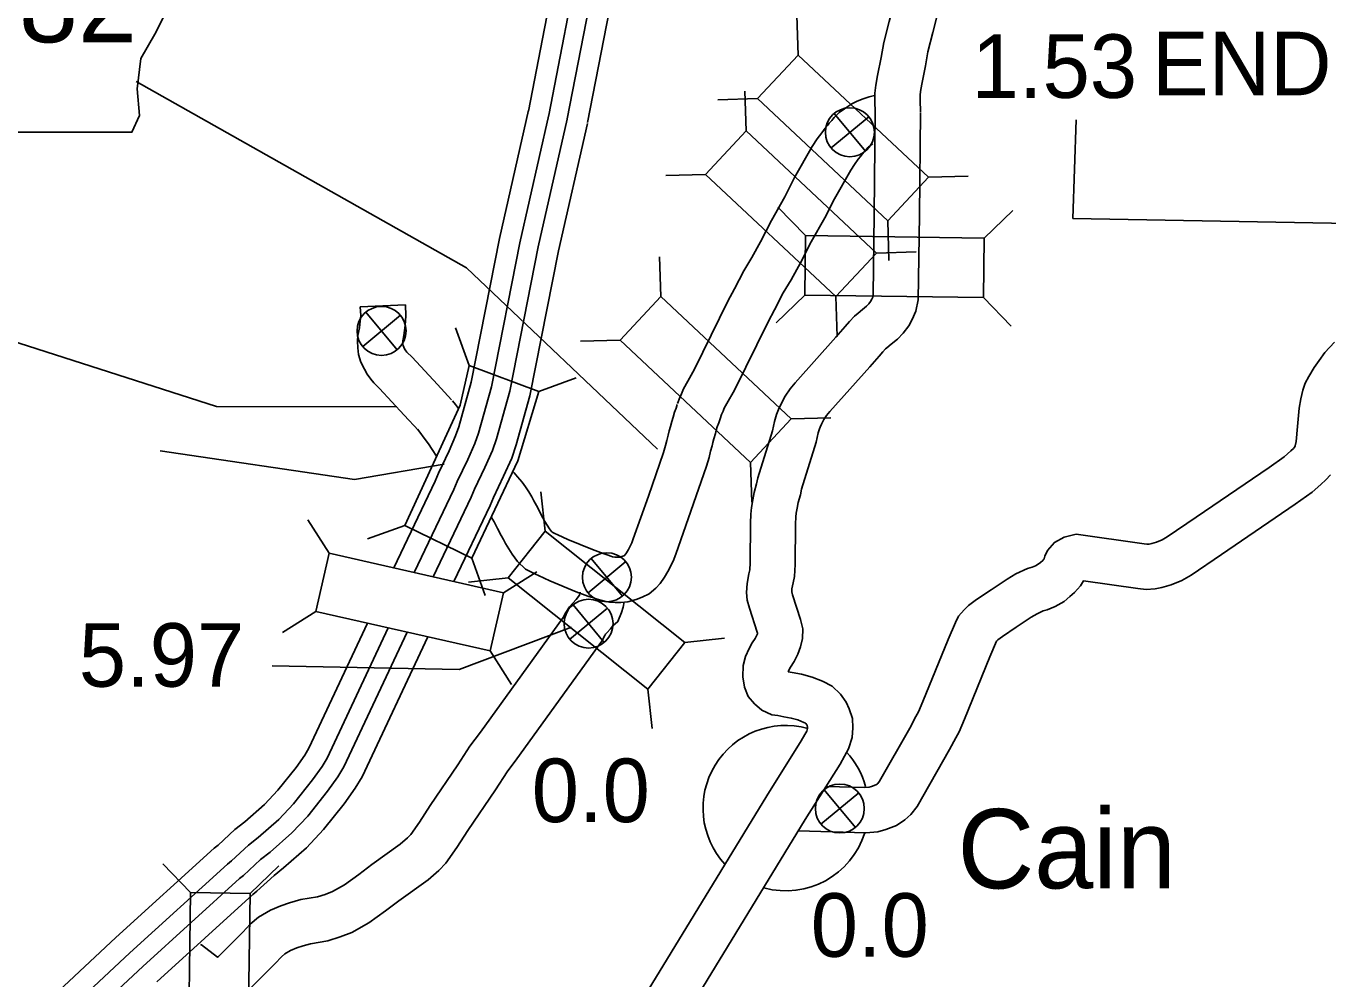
# Model space of a CAD drawing. Extents: x -939622 to -934245, y 1383184 to 1385301.
# Drawn here: x -936348.95 to -936322.99, y 1384698.69 to 1384717.7 of the extents above; entities that cross this region are included whole.
import ezdxf

# ---------------------------------------------------------------- set-up
doc = ezdxf.new("R2010")
doc.units = 0
for name, color, linetype in [('Level 10', 7, 'Continuous'), ('Level 11', 7, 'Continuous'), ('Level 15', 7, 'Continuous'), ('Level 19', 7, 'Continuous'), ('Level 20', 7, 'Continuous'), ('Level 21', 7, 'Continuous'), ('Level 24', 7, 'Continuous'), ('Level 25', 7, 'Continuous'), ('Level 26', 7, 'Continuous'), ('Level 8', 7, 'Continuous')]:
    doc.layers.add(name, color=color, linetype=linetype)

msp = doc.modelspace()

# ---------------------------------------------------------------- linework, layer by layer
at = {"layer": 'Level 10'}
msp.add_line((-936342.285, 1384712.093), (-936341.386, 1384712.134), dxfattribs=at)
for points in [[(-936335.957, 1384710.168), (-936335.914, 1384710.285), (-936335.879, 1384710.36), (-936335.842, 1384710.459), (-936335.756, 1384710.608), (-936335.621, 1384710.85), (-936334.954, 1384712.204), (-936334.822, 1384712.454), (-936334.636, 1384712.811), (-936334.474, 1384713.08), (-936334.303, 1384713.393), (-936334.085, 1384713.818), (-936333.818, 1384714.291), (-936333.624, 1384714.674), (-936333.272, 1384715.293), (-936333.171, 1384715.443), (-936333.084, 1384715.564), (-936333.016, 1384715.659), (-936332.963, 1384715.719), (-936332.932, 1384715.758), (-936332.884, 1384715.813), (-936332.861, 1384715.837), (-936332.833, 1384715.868), (-936332.806, 1384715.898), (-936332.735, 1384715.972), (-936332.632, 1384716.044), (-936332.586, 1384716.078), (-936332.486, 1384716.142), (-936332.378, 1384716.197), (-936332.259, 1384716.241), (-936332.139, 1384716.28), (-936332.029, 1384716.308)], [(-936335.111, 1384709.858), (-936335.08, 1384709.943), (-936335.048, 1384710.013), (-936335.026, 1384710.072), (-936334.973, 1384710.165), (-936334.824, 1384710.432), (-936334.153, 1384711.794), (-936334.025, 1384712.035), (-936333.85, 1384712.371), (-936333.693, 1384712.632), (-936333.508, 1384712.972), (-936333.293, 1384713.391), (-936333.024, 1384713.867), (-936332.831, 1384714.247), (-936332.506, 1384714.82), (-936332.431, 1384714.931), (-936332.355, 1384715.037), (-936332.313, 1384715.095), (-936332.269, 1384715.145), (-936332.238, 1384715.184), (-936332.222, 1384715.203), (-936332.198, 1384715.227), (-936332.161, 1384715.27), (-936332.148, 1384715.284), (-936332.109, 1384715.311), (-936332.076, 1384715.336), (-936332.065, 1384715.343)], [(-936341.125, 1384709.63), (-936341.407, 1384709.935), (-936341.9, 1384710.466), (-936342.013, 1384710.58), (-936342.076, 1384710.652), (-936342.148, 1384710.748), (-936342.203, 1384710.849), (-936342.271, 1384710.989), (-936342.318, 1384711.141), (-936342.334, 1384711.274), (-936342.337, 1384711.406), (-936342.333, 1384711.524), (-936342.302, 1384711.676), (-936342.284, 1384711.81), (-936342.277, 1384711.919), (-936342.285, 1384712.093)], [(-936340.464, 1384710.242), (-936340.747, 1384710.547), (-936341.252, 1384711.091), (-936341.354, 1384711.193), (-936341.376, 1384711.219), (-936341.389, 1384711.235), (-936341.402, 1384711.259), (-936341.431, 1384711.321), (-936341.434, 1384711.33), (-936341.436, 1384711.34), (-936341.437, 1384711.401), (-936341.437, 1384711.417), (-936341.414, 1384711.525), (-936341.388, 1384711.723), (-936341.376, 1384711.913), (-936341.386, 1384712.134)], [(-936340.445, 1384710.219), (-936340.385, 1384710.146), (-936340.325, 1384710.066)], [(-936339.231, 1384708.796), (-936339.214, 1384708.78), (-936339.149, 1384708.704), (-936339.057, 1384708.595), (-936338.992, 1384708.504), (-936338.925, 1384708.404), (-936338.864, 1384708.305), (-936338.821, 1384708.224), (-936338.747, 1384708.084), (-936338.682, 1384707.956), (-936338.642, 1384707.885), (-936338.605, 1384707.815), (-936338.56, 1384707.741), (-936338.512, 1384707.667), (-936338.474, 1384707.614), (-936338.457, 1384707.598), (-936338.405, 1384707.574), (-936338.347, 1384707.546), (-936338.144, 1384707.451), (-936337.656, 1384707.252), (-936337.44, 1384707.172), (-936337.344, 1384707.139), (-936337.288, 1384707.12), (-936337.255, 1384707.11), (-936337.208, 1384707.099), (-936337.207, 1384707.099), (-936337.178, 1384707.097), (-936337.139, 1384707.098), (-936337.111, 1384707.1), (-936337.07, 1384707.112), (-936337.027, 1384707.129), (-936337.013, 1384707.135), (-936337.012, 1384707.137), (-936336.976, 1384707.189), (-936336.935, 1384707.254), (-936336.869, 1384707.384), (-936336.84, 1384707.464), (-936336.54, 1384708.318), (-936336.237, 1384709.191), (-936336.197, 1384709.327), (-936336.172, 1384709.426), (-936336.145, 1384709.536), (-936336.125, 1384709.618), (-936336.099, 1384709.707), (-936336.073, 1384709.804), (-936336.049, 1384709.891), (-936336.016, 1384709.995), (-936335.987, 1384710.073), (-936335.963, 1384710.147)], [(-936339.675, 1384707.904), (-936339.645, 1384707.856), (-936339.616, 1384707.803), (-936339.547, 1384707.67), (-936339.475, 1384707.53), (-936339.431, 1384707.452), (-936339.388, 1384707.371), (-936339.324, 1384707.264), (-936339.255, 1384707.157), (-936339.152, 1384707.015), (-936338.989, 1384706.864), (-936338.87, 1384706.798), (-936338.789, 1384706.76), (-936338.733, 1384706.733), (-936338.506, 1384706.626), (-936337.98, 1384706.412), (-936337.744, 1384706.325), (-936337.637, 1384706.288), (-936337.558, 1384706.261), (-936337.486, 1384706.24), (-936337.391, 1384706.218), (-936337.316, 1384706.204), (-936337.199, 1384706.197), (-936337.091, 1384706.199), (-936336.949, 1384706.211), (-936336.782, 1384706.258), (-936336.666, 1384706.304), (-936336.523, 1384706.372), (-936336.39, 1384706.483), (-936336.307, 1384706.573), (-936336.221, 1384706.699), (-936336.15, 1384706.813), (-936336.043, 1384707.023), (-936335.993, 1384707.16), (-936335.691, 1384708.021), (-936335.381, 1384708.914), (-936335.328, 1384709.089), (-936335.298, 1384709.213), (-936335.271, 1384709.322), (-936335.256, 1384709.385), (-936335.233, 1384709.462), (-936335.204, 1384709.567), (-936335.186, 1384709.636), (-936335.166, 1384709.699), (-936335.135, 1384709.781), (-936335.104, 1384709.879)], [(-936341.144, 1384709.653), (-936341.095, 1384709.593), (-936341.008, 1384709.477), (-936340.926, 1384709.36), (-936340.852, 1384709.251), (-936340.763, 1384709.112)]]:
    msp.add_lwpolyline(points, dxfattribs=at)
at = {"layer": 'Level 11'}
for points in [[(-936322.86, 1384711.389), (-936323.048, 1384711.181), (-936323.162, 1384711.026), (-936323.262, 1384710.882), (-936323.37, 1384710.702), (-936323.441, 1384710.569), (-936323.49, 1384710.434), (-936323.531, 1384710.261), (-936323.562, 1384710.072), (-936323.593, 1384709.71), (-936323.623, 1384709.41), (-936323.642, 1384709.318), (-936323.643, 1384709.316), (-936323.659, 1384709.292), (-936323.677, 1384709.271), (-936323.732, 1384709.219), (-936323.864, 1384709.105), (-936324.159, 1384708.892), (-936325.62, 1384707.898), (-936326.195, 1384707.503), (-936326.297, 1384707.444), (-936326.411, 1384707.398), (-936326.503, 1384707.371), (-936326.554, 1384707.362), (-936326.598, 1384707.358), (-936326.657, 1384707.366), (-936328.009, 1384707.561), (-936328.247, 1384707.501), (-936328.444, 1384707.396), (-936328.578, 1384707.231), (-936328.632, 1384707.121), (-936328.651, 1384707.068), (-936328.656, 1384707.06), (-936328.676, 1384707.036), (-936328.723, 1384706.996), (-936328.768, 1384706.958), (-936328.82, 1384706.93), (-936328.887, 1384706.901), (-936328.981, 1384706.874), (-936329.21, 1384706.769), (-936329.386, 1384706.663), (-936329.706, 1384706.45), (-936330, 1384706.254), (-936330.157, 1384706.136), (-936330.243, 1384706.053), (-936330.357, 1384705.924), (-936330.417, 1384705.795), (-936330.562, 1384705.46), (-936331.065, 1384704.22), (-936331.154, 1384704.016), (-936331.206, 1384703.923), (-936331.325, 1384703.69), (-936331.931, 1384702.629), (-936331.966, 1384702.584), (-936331.977, 1384702.574), (-936332.002, 1384702.558), (-936332.092, 1384702.525), (-936332.136, 1384702.512), (-936332.228, 1384702.504), (-936332.981, 1384702.523)], [(-936322.941, 1384708.746), (-936323.03, 1384708.645), (-936323.129, 1384708.551), (-936323.305, 1384708.399), (-936323.642, 1384708.156), (-936325.113, 1384707.155), (-936325.715, 1384706.741), (-936325.9, 1384706.635), (-936326.114, 1384706.546), (-936326.302, 1384706.492), (-936326.437, 1384706.469), (-936326.614, 1384706.453), (-936326.777, 1384706.474), (-936327.863, 1384706.631), (-936327.925, 1384706.529), (-936328.041, 1384706.395), (-936328.136, 1384706.314), (-936328.252, 1384706.213), (-936328.426, 1384706.119), (-936328.586, 1384706.05), (-936328.671, 1384706.027), (-936328.787, 1384705.973), (-936328.904, 1384705.902), (-936329.208, 1384705.701), (-936329.479, 1384705.52), (-936329.572, 1384705.45), (-936329.593, 1384705.429), (-936329.597, 1384705.425), (-936329.732, 1384705.112), (-936330.235, 1384703.871), (-936330.346, 1384703.617), (-936330.412, 1384703.499), (-936330.533, 1384703.261), (-936331.182, 1384702.127), (-936331.307, 1384701.965), (-936331.426, 1384701.86), (-936331.592, 1384701.749), (-936331.806, 1384701.671), (-936331.966, 1384701.623), (-936332.202, 1384701.603), (-936333.552, 1384701.638)], [(-936337.902, 1384706.402), (-936337.914, 1384706.339), (-936337.981, 1384706.256), (-936338.046, 1384706.184), (-936338.112, 1384706.108), (-936338.186, 1384705.997), (-936338.238, 1384705.896), (-936339.889, 1384703.612), (-936340.1, 1384703.327), (-936340.338, 1384702.957), (-936340.89, 1384702.145), (-936341.102, 1384701.815), (-936341.28, 1384701.569), (-936341.342, 1384701.503), (-936341.492, 1384701.374), (-936342.052, 1384700.968), (-936342.315, 1384700.769), (-936342.601, 1384700.564), (-936342.838, 1384700.428), (-936342.983, 1384700.374), (-936343.14, 1384700.323), (-936343.472, 1384700.27), (-936343.696, 1384700.207), (-936343.872, 1384700.145), (-936344.078, 1384700.058), (-936344.312, 1384699.921), (-936344.48, 1384699.776), (-936344.627, 1384699.619), (-936345.115, 1384699.136), (-936345.13, 1384699.123), (-936345.449, 1384699.364), (-936345.472, 1384699.371)], [(-936337.023, 1384706.208), (-936337.045, 1384706.101), (-936337.076, 1384705.999), (-936337.148, 1384705.814), (-936337.249, 1384705.73), (-936337.294, 1384705.673), (-936337.371, 1384705.588), (-936337.394, 1384705.562), (-936337.409, 1384705.54), (-936337.468, 1384705.424), (-936339.163, 1384703.08), (-936339.359, 1384702.815), (-936339.587, 1384702.461), (-936340.139, 1384701.649), (-936340.358, 1384701.308), (-936340.582, 1384700.998), (-936340.716, 1384700.853), (-936340.934, 1384700.666), (-936341.516, 1384700.245), (-936341.781, 1384700.044), (-936342.114, 1384699.805), (-936342.455, 1384699.611), (-936342.686, 1384699.524), (-936342.929, 1384699.445), (-936343.278, 1384699.39), (-936343.424, 1384699.348), (-936343.547, 1384699.305), (-936343.675, 1384699.251), (-936343.786, 1384699.186), (-936343.855, 1384699.126), (-936343.982, 1384698.992), (-936344.508, 1384698.47)]]:
    msp.add_lwpolyline(points, dxfattribs=at)
at = {"layer": 'Level 15'}
for points in [[(-936327.096, 1384728.766), (-936330.184, 1384721.982), (-936331.036, 1384720.088), (-936331.167, 1384719.741), (-936331.27, 1384719.448), (-936331.361, 1384719.156), (-936331.447, 1384718.839), (-936331.552, 1384718.477), (-936331.64, 1384718.174), (-936331.741, 1384717.786), (-936331.845, 1384717.369), (-936331.9, 1384717.066), (-936331.97, 1384716.711), (-936332.007, 1384716.514), (-936332.022, 1384716.359), (-936332.023, 1384716.207), (-936332.017, 1384715.962)], [(-936326.169, 1384728.634), (-936326.276, 1384728.396), (-936329.364, 1384721.611), (-936330.204, 1384719.744), (-936330.321, 1384719.433), (-936330.415, 1384719.166), (-936330.496, 1384718.904), (-936330.581, 1384718.595), (-936330.688, 1384718.227), (-936330.772, 1384717.935), (-936330.869, 1384717.564), (-936330.965, 1384717.18), (-936331.016, 1384716.9), (-936331.086, 1384716.539), (-936331.115, 1384716.387), (-936331.122, 1384716.314), (-936331.123, 1384716.214), (-936331.117, 1384715.985)], [(-936332.017, 1384715.977), (-936332.035, 1384713.935), (-936332.057, 1384712.335), (-936332.067, 1384712.288), (-936332.087, 1384712.245), (-936332.112, 1384712.198), (-936332.146, 1384712.153), (-936332.188, 1384712.109), (-936332.269, 1384712.041), (-936332.355, 1384711.971), (-936332.429, 1384711.909), (-936332.532, 1384711.8), (-936332.619, 1384711.701), (-936332.801, 1384711.488), (-936333.614, 1384710.581), (-936333.712, 1384710.456), (-936333.812, 1384710.311), (-936333.892, 1384710.158), (-936333.947, 1384710.044), (-936333.982, 1384709.946), (-936334.025, 1384709.808), (-936334.065, 1384709.621), (-936334.355, 1384708.686), (-936334.383, 1384708.56), (-936334.428, 1384708.393), (-936334.457, 1384708.244), (-936334.485, 1384708.089), (-936334.495, 1384707.958), (-936334.503, 1384707.781), (-936334.51, 1384706.988), (-936334.52, 1384706.846), (-936334.538, 1384706.768), (-936334.573, 1384706.577), (-936334.584, 1384706.397), (-936334.571, 1384706.242), (-936334.526, 1384706.085), (-936334.37, 1384705.603), (-936334.365, 1384705.581), (-936334.367, 1384705.573), (-936334.383, 1384705.528), (-936334.409, 1384705.476), (-936334.468, 1384705.39), (-936334.533, 1384705.281), (-936334.601, 1384705.118), (-936334.647, 1384704.94), (-936334.656, 1384704.713), (-936334.622, 1384704.509), (-936334.549, 1384704.32), (-936334.421, 1384704.174), (-936334.277, 1384704.045), (-936334.078, 1384703.958), (-936333.958, 1384703.939), (-936333.84, 1384703.917), (-936333.69, 1384703.889), (-936333.563, 1384703.854), (-936333.438, 1384703.803), (-936333.406, 1384703.787), (-936333.402, 1384703.783), (-936333.382, 1384703.756), (-936333.375, 1384703.74), (-936333.364, 1384703.708), (-936333.366, 1384703.681), (-936333.383, 1384703.628), (-936333.419, 1384703.561), (-936333.49, 1384703.434), (-936334.179, 1384702.339), (-936336.542, 1384698.461)], [(-936331.117, 1384715.97), (-936331.135, 1384713.925), (-936331.159, 1384712.236), (-936331.206, 1384712.006), (-936331.281, 1384711.844), (-936331.349, 1384711.716), (-936331.458, 1384711.569), (-936331.575, 1384711.448), (-936331.696, 1384711.347), (-936331.782, 1384711.277), (-936331.81, 1384711.254), (-936331.867, 1384711.194), (-936331.939, 1384711.111), (-936332.124, 1384710.895), (-936332.923, 1384710.004), (-936332.985, 1384709.924), (-936333.039, 1384709.846), (-936333.088, 1384709.752), (-936333.115, 1384709.696), (-936333.127, 1384709.662), (-936333.154, 1384709.578), (-936333.194, 1384709.392), (-936333.485, 1384708.455), (-936333.509, 1384708.347), (-936333.551, 1384708.189), (-936333.573, 1384708.079), (-936333.591, 1384707.976), (-936333.597, 1384707.902), (-936333.603, 1384707.756), (-936333.611, 1384706.952), (-936333.627, 1384706.715), (-936333.656, 1384706.589), (-936333.678, 1384706.467), (-936333.682, 1384706.407), (-936333.682, 1384706.406), (-936333.665, 1384706.348), (-936333.506, 1384705.854), (-936333.459, 1384705.673), (-936333.464, 1384705.478), (-936333.504, 1384705.309), (-936333.558, 1384705.167), (-936333.632, 1384705.019), (-936333.709, 1384704.906), (-936333.726, 1384704.876), (-936333.746, 1384704.829), (-936333.75, 1384704.815), (-936333.675, 1384704.801), (-936333.489, 1384704.767), (-936333.274, 1384704.708), (-936333.069, 1384704.624), (-936332.872, 1384704.528), (-936332.712, 1384704.365), (-936332.599, 1384704.208), (-936332.539, 1384704.075), (-936332.47, 1384703.879), (-936332.462, 1384703.693), (-936332.476, 1384703.504), (-936332.552, 1384703.274), (-936332.628, 1384703.13), (-936332.716, 1384702.974), (-936333.414, 1384701.865), (-936335.773, 1384697.994)]]:
    msp.add_lwpolyline(points, dxfattribs=at)
at = {"layer": 'Level 19'}
for points in [[(-936337.127, 1384722.741), (-936337.355, 1384722.422), (-936337.532, 1384722.127), (-936337.677, 1384721.829), (-936337.766, 1384721.605), (-936337.907, 1384721.171), (-936338.076, 1384720.489), (-936338.284, 1384719.336), (-936338.932, 1384715.997)], [(-936336.791, 1384722.502), (-936337.01, 1384722.196), (-936337.169, 1384721.93), (-936337.299, 1384721.662), (-936337.378, 1384721.465), (-936337.51, 1384721.058), (-936337.672, 1384720.403), (-936337.879, 1384719.26), (-936338.527, 1384715.918)], [(-936336.486, 1384722.284), (-936336.695, 1384721.99), (-936336.839, 1384721.751), (-936336.956, 1384721.51), (-936337.025, 1384721.338), (-936337.149, 1384720.955), (-936337.305, 1384720.324), (-936337.51, 1384719.191), (-936338.158, 1384715.847)], [(-936336.15, 1384722.044), (-936336.35, 1384721.764), (-936336.476, 1384721.554), (-936336.579, 1384721.343), (-936336.637, 1384721.198), (-936336.752, 1384720.841), (-936336.902, 1384720.238), (-936337.105, 1384719.115), (-936337.754, 1384715.768)], [(-936338.928, 1384716.015), (-936339.507, 1384713.457), (-936340.071, 1384710.594), (-936340.321, 1384709.698), (-936340.383, 1384709.518), (-936340.515, 1384709.22), (-936340.727, 1384708.779), (-936340.793, 1384708.616), (-936341.619, 1384706.885)], [(-936338.525, 1384715.924), (-936339.104, 1384713.372), (-936339.67, 1384710.499), (-936339.926, 1384709.575), (-936339.998, 1384709.366), (-936340.14, 1384709.047), (-936340.35, 1384708.612), (-936340.416, 1384708.45), (-936341.207, 1384706.792)], [(-936338.16, 1384715.841), (-936338.737, 1384713.294), (-936339.304, 1384710.413), (-936339.568, 1384709.464), (-936339.649, 1384709.229), (-936339.8, 1384708.889), (-936340.007, 1384708.46), (-936340.073, 1384708.298), (-936340.832, 1384706.707)], [(-936337.757, 1384715.75), (-936338.333, 1384713.209), (-936338.903, 1384710.317), (-936339.174, 1384709.342), (-936339.265, 1384709.078), (-936339.426, 1384708.716), (-936339.63, 1384708.292), (-936339.695, 1384708.132), (-936340.42, 1384706.613)], [(-936342.138, 1384705.785), (-936343.308, 1384703.288), (-936343.391, 1384703.151), (-936343.566, 1384702.905), (-936343.929, 1384702.451), (-936344.196, 1384702.164), (-936344.585, 1384701.823), (-936344.784, 1384701.666), (-936345.119, 1384701.357), (-936345.199, 1384701.296), (-936347.157, 1384699.511), (-936349.232, 1384697.573), (-936349.347, 1384697.453), (-936349.958, 1384696.722), (-936350.239, 1384696.293), (-936350.53, 1384695.791), (-936350.606, 1384695.644), (-936350.825, 1384695.281), (-936351.165, 1384694.491), (-936351.346, 1384694.115), (-936351.464, 1384693.713), (-936351.534, 1384693.46), (-936351.686, 1384692.811), (-936351.908, 1384692.063)], [(-936341.726, 1384705.691), (-936342.944, 1384703.093), (-936343.046, 1384702.925), (-936343.236, 1384702.657), (-936343.616, 1384702.181), (-936343.909, 1384701.868), (-936344.321, 1384701.507), (-936344.516, 1384701.352), (-936344.854, 1384701.04), (-936344.934, 1384700.979), (-936346.878, 1384699.208), (-936348.942, 1384697.279)], [(-936341.352, 1384705.606), (-936342.613, 1384702.916), (-936342.732, 1384702.718), (-936342.937, 1384702.431), (-936343.332, 1384701.935), (-936343.648, 1384701.598), (-936344.08, 1384701.218), (-936344.272, 1384701.067), (-936344.613, 1384700.752), (-936344.694, 1384700.69), (-936346.623, 1384698.932), (-936348.679, 1384697.011)], [(-936340.94, 1384705.513), (-936342.248, 1384702.721), (-936342.387, 1384702.492), (-936342.607, 1384702.183), (-936343.02, 1384701.666), (-936343.36, 1384701.301), (-936343.816, 1384700.901), (-936344.004, 1384700.753), (-936344.348, 1384700.436), (-936344.43, 1384700.373), (-936346.343, 1384698.629)]]:
    msp.add_lwpolyline(points, dxfattribs=at)
at = {"layer": 'Level 20'}
for p, q in [((-936333.553, 1384717.117), (-936333.579, 1384717.908)), ((-936334.366, 1384716.25), (-936335.158, 1384716.225)), ((-936334.589, 1384715.602), (-936334.614, 1384716.394)), ((-936335.402, 1384714.736), (-936336.194, 1384714.711)), ((-936330.955, 1384714.678), (-936330.163, 1384714.703)), ((-936333.406, 1384713.516), (-936333.958, 1384714.084)), ((-936329.842, 1384713.465), (-936329.274, 1384714.017)), ((-936331.768, 1384713.811), (-936331.742, 1384713.02)), ((-936336.29, 1384712.297), (-936336.315, 1384713.089)), ((-936331.99, 1384713.163), (-936331.199, 1384713.188)), ((-936333.423, 1384712.328), (-936333.991, 1384711.776)), ((-936332.803, 1384712.297), (-936332.778, 1384711.505)), ((-936329.859, 1384712.277), (-936329.307, 1384711.709)), ((-936340.114, 1384710.927), (-936340.384, 1384711.672)), ((-936337.103, 1384711.431), (-936337.894, 1384711.406)), ((-936340.114, 1384710.927), (-936338.725, 1384710.405)), ((-936338.725, 1384710.405), (-936337.98, 1384710.675)), ((-936333.691, 1384709.858), (-936332.899, 1384709.883)), ((-936334.504, 1384708.992), (-936334.479, 1384708.2)), ((-936338.598, 1384707.618), (-936338.687, 1384708.405)), ((-936342.906, 1384707.178), (-936343.329, 1384707.848)), ((-936341.394, 1384707.734), (-936342.139, 1384707.464)), ((-936341.394, 1384707.734), (-936340.061, 1384707.079)), ((-936340.061, 1384707.079), (-936339.792, 1384706.334)), ((-936339.339, 1384706.689), (-936340.126, 1384706.601)), ((-936339.431, 1384706.389), (-936338.761, 1384706.811)), ((-936343.169, 1384706.019), (-936343.839, 1384705.597)), ((-936335.812, 1384705.396), (-936335.025, 1384705.485)), ((-936339.694, 1384705.23), (-936339.272, 1384704.56)), ((-936336.553, 1384704.467), (-936336.464, 1384703.68)), ((-936345.667, 1384700.412), (-936346.219, 1384700.98)), ((-936344.48, 1384700.394), (-936343.911, 1384700.946))]:
    msp.add_line(p, q, dxfattribs=at)
for points in [[(-936330.955, 1384714.678), (-936333.553, 1384717.117), (-936334.366, 1384716.25), (-936331.768, 1384713.811)], [(-936331.99, 1384713.163), (-936334.589, 1384715.602), (-936335.402, 1384714.736), (-936332.803, 1384712.297)], [(-936329.842, 1384713.465), (-936333.406, 1384713.516), (-936333.423, 1384712.328), (-936329.859, 1384712.277)], [(-936333.691, 1384709.858), (-936336.29, 1384712.297), (-936337.103, 1384711.431), (-936334.504, 1384708.992)], [(-936339.339, 1384706.689), (-936336.553, 1384704.467), (-936335.812, 1384705.396), (-936338.598, 1384707.618)], [(-936343.169, 1384706.019), (-936339.694, 1384705.23), (-936339.431, 1384706.389), (-936342.906, 1384707.178)], [(-936345.667, 1384700.412), (-936345.72, 1384696.848), (-936344.532, 1384696.83), (-936344.48, 1384700.394)]]:
    msp.add_lwpolyline(points, close=True, dxfattribs=at)
for points in [[(-936341.394, 1384707.734), (-936340.294, 1384710.134), (-936340.114, 1384710.927)], [(-936338.725, 1384710.405), (-936339.141, 1384709.024), (-936340.061, 1384707.079)]]:
    msp.add_lwpolyline(points, dxfattribs=at)
at = {"layer": 'Level 21'}
msp.add_lwpolyline([(-936350.746, 1384720.349), (-936350.518, 1384718.826), (-936350.619, 1384716.517), (-936350.416, 1384716.39), (-936350.036, 1384716.39), (-936350.036, 1384715.578), (-936346.838, 1384715.578), (-936346.686, 1384715.908), (-936346.737, 1384716.441), (-936346.661, 1384717.05), (-936346.381, 1384717.532), (-936346.204, 1384717.887), (-936345.95, 1384718.268), (-936345.798, 1384718.674), (-936345.671, 1384719.004), (-936345.442, 1384719.283), (-936345.392, 1384719.461), (-936345.493, 1384719.588), (-936346.28, 1384719.588), (-936346.102, 1384719.943), (-936346.077, 1384720.171), (-936346.182, 1384720.347)], close=True, dxfattribs=at)
for points in [[(-936346.751, 1384716.587), (-936340.17, 1384712.87), (-936336.359, 1384709.257)], [(-936352.138, 1384712.348), (-936345.15, 1384710.109), (-936341.556, 1384710.096)]]:
    msp.add_lwpolyline(points, dxfattribs=at)
at = {"layer": 'Level 24'}
for start, end in [(74.5912, 222.7587), (15.0894, 42.6803), (254.7417, 342.6717)]:
    msp.add_arc((-936333.801, 1384702.094), 1.65, start, end, dxfattribs=at)
at = {"layer": 'Level 25'}
for points in [[(-936346.276, 1384709.221), (-936342.401, 1384708.648), (-936340.611, 1384708.956)], [(-936344.044, 1384704.93), (-936340.315, 1384704.858), (-936338.073, 1384705.704)]]:
    msp.add_lwpolyline(points, dxfattribs=at)
at = {"layer": 'Level 26'}
for p, q in [((-936332.211, 1384715.199), (-936332.833, 1384715.952)), ((-936332.898, 1384715.264), (-936332.146, 1384715.887)), ((-936342.237, 1384711.302), (-936341.485, 1384711.925)), ((-936341.55, 1384711.237), (-936342.172, 1384711.99)), ((-936337.056, 1384706.324), (-936337.678, 1384707.076)), ((-936337.743, 1384706.389), (-936336.991, 1384707.011)), ((-936338.108, 1384705.463), (-936337.356, 1384706.086)), ((-936337.421, 1384705.398), (-936338.043, 1384706.151)), ((-936332.411, 1384701.71), (-936333.033, 1384702.462)), ((-936333.098, 1384701.775), (-936332.346, 1384702.397))]:
    msp.add_line(p, q, dxfattribs=at)
for centre in [(-936332.522, 1384715.576), (-936341.861, 1384711.613), (-936337.367, 1384706.7), (-936337.732, 1384705.774), (-936332.722, 1384702.086)]:
    msp.add_circle(centre, 0.488, dxfattribs=at)
at = {"layer": 'Level 8'}
for points in [[(-936328.008, 1384715.826), (-936328.079, 1384713.854)], [(-936320.713, 1384713.726), (-936328.079, 1384713.854)]]:
    msp.add_lwpolyline(points, dxfattribs=at)

# ---------------------------------------------------------------- texts
at = {"layer": 'Level 21'}
msp.add_text('282', height=1.584, dxfattribs=at).set_placement((-936350.271, 1384717.371))
at = {"layer": 'Level 24'}
msp.add_text('Cain', height=1.584, dxfattribs=at).set_placement((-936330.376, 1384700.493))
at = {"layer": 'Level 25'}
for s, p in [('1.53', (-936330.093, 1384716.262)), ('END', (-936326.495, 1384716.315)), ('5.97', (-936347.897, 1384704.516)), ('0.0', (-936338.866, 1384701.815)), ('0.0', (-936333.303, 1384699.129))]:
    msp.add_text(s, height=1.2672, dxfattribs=at).set_placement(p)

doc.saveas('drawing.dxf')
